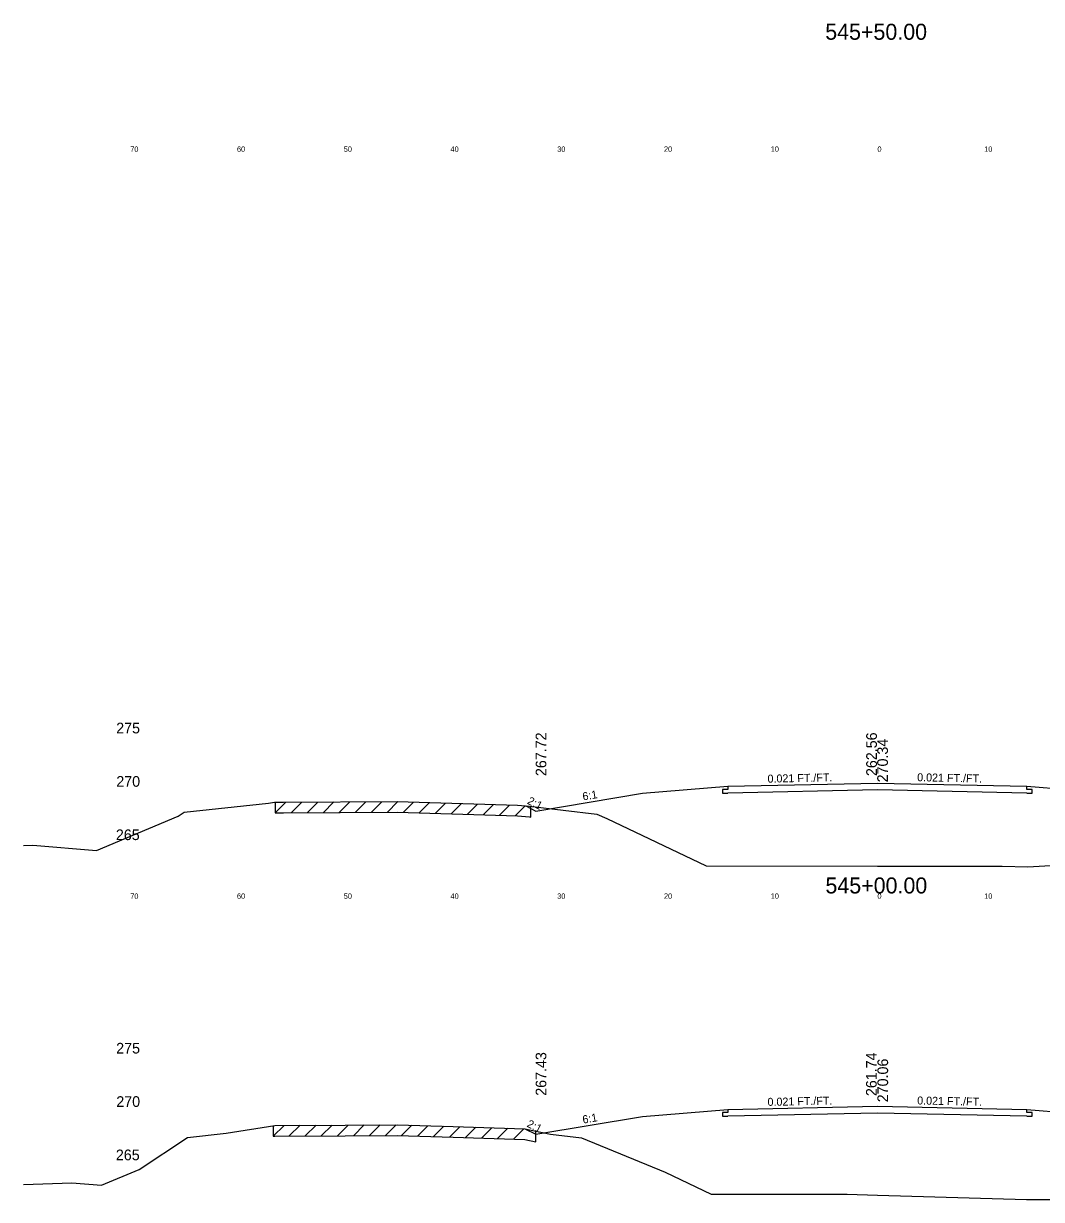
# Model space of a CAD drawing. Extents: x 1000 to 1162, y 999 to 8520.
# Drawn here: x 1000 to 1095.4, y 6651.3 to 6761.5 of the extents above; entities that cross this region are included whole.
import ezdxf

# ---------------------------------------------------------------- set-up
doc = ezdxf.new("R2010")
doc.units = 0
for name, color, linetype in [('Level 10', 7, 'Continuous'), ('Level 11', 7, 'Continuous'), ('Level 12', 7, 'Continuous'), ('Level 3', 7, 'Continuous'), ('Level 32', 7, 'Continuous'), ('Level 33', 7, 'Continuous'), ('Level 56', 7, 'Continuous'), ('Level 59', 7, 'Continuous'), ('Level 6', 7, 'Continuous'), ('Level 60', 7, 'Continuous'), ('Level 61', 7, 'Continuous'), ('Level 7', 7, 'Continuous')]:
    doc.layers.add(name, color=color, linetype=linetype)

msp = doc.modelspace()

# ---------------------------------------------------------------- linework, layer by layer
at = {"layer": 'Level 11'}
for p, q in [((1066, 6689.75), (1065.5, 6689.74)), ((1065.5, 6689.74), (1065.5, 6689.4)), ((1065.5, 6689.4), (1066, 6689.41)), ((1066, 6690.05), (1066, 6689.75)), ((1094, 6689.75), (1094, 6690.05)), ((1094.5, 6689.74), (1094, 6689.75)), ((1094, 6689.41), (1094.5, 6689.4)), ((1094.5, 6689.4), (1094.5, 6689.74)), ((1066, 6659.47), (1065.5, 6659.46)), ((1065.5, 6659.46), (1065.5, 6659.12)), ((1066, 6659.77), (1066, 6659.47)), ((1094, 6659.47), (1094, 6659.77)), ((1094.5, 6659.46), (1094, 6659.47)), ((1094.5, 6659.12), (1094.5, 6659.46)), ((1065.5, 6659.12), (1066, 6659.13)), ((1094, 6659.13), (1094.5, 6659.12))]:
    msp.add_line(p, q, dxfattribs=at)
at = {"layer": 'Level 12'}
for p, q in [((1080, 6689.7), (1066, 6689.41)), ((1094, 6689.41), (1080, 6689.7)), ((1080, 6659.42), (1066, 6659.13)), ((1094, 6659.13), (1080, 6659.42))]:
    msp.add_line(p, q, dxfattribs=at)
at = {"layer": 'Level 59'}
for p, q in [((1066, 6690.05), (1080, 6690.34)), ((1080, 6690.34), (1094, 6690.05)), ((1066, 6659.77), (1080, 6660.06)), ((1080, 6660.06), (1094, 6659.77))]:
    msp.add_line(p, q, dxfattribs=at)
at = {"layer": 'Level 6'}
for p, q in [((1058, 6689.39), (1066, 6690.05)), ((1094, 6690.05), (1102, 6689.39)), ((1058, 6659.1), (1066, 6659.77)), ((1094, 6659.77), (1102, 6659.1))]:
    msp.add_line(p, q, dxfattribs=at)
at = {"layer": 'Level 60'}
for p, q in [((1015.06, 6687.61), (1022.95, 6688.46)), ((1022.95, 6688.46), (1023.52, 6688.55)), ((1023.52, 6688.55), (1024.35, 6688.55)), ((1024.35, 6688.55), (1035.01, 6688.61)), ((1035.01, 6688.61), (1046.28, 6688.26)), ((1046.28, 6688.26), (1047.39, 6688.17)), ((1047.39, 6688.17), (1053.7, 6687.43)), ((1006.85, 6684.04), (1014.49, 6687.24)), ((1014.49, 6687.24), (1015.06, 6687.61)), ((1053.7, 6687.43), (1054.65, 6687.04)), ((1054.65, 6687.04), (1063.95, 6682.58)), ((1000, 6684.5), (1000.87, 6684.52)), ((1000.87, 6684.52), (1006.85, 6684.04)), ((1063.95, 6682.58), (1080, 6682.56)), ((1080, 6682.56), (1091.69, 6682.56)), ((1091.69, 6682.56), (1094.08, 6682.49)), ((1094.08, 6682.49), (1105.5, 6683.14)), ((1019, 6657.53), (1023.55, 6658.27)), ((1023.55, 6658.27), (1030.13, 6658.3)), ((1030.13, 6658.3), (1035.05, 6658.32)), ((1035.05, 6658.32), (1040.25, 6658.16)), ((1015.36, 6657.14), (1019, 6657.53)), ((1040.25, 6658.16), (1046.98, 6657.95)), ((1046.98, 6657.95), (1049.38, 6657.43)), ((1049.38, 6657.43), (1052.29, 6657.09)), ((1010.82, 6654.12), (1015.36, 6657.14)), ((1052.29, 6657.09), (1060.12, 6653.89)), ((1007.29, 6652.65), (1010.82, 6654.12)), ((1060.12, 6653.89), (1064.41, 6651.83)), ((1000, 6652.73), (1004.54, 6652.87)), ((1004.54, 6652.87), (1007.29, 6652.65)), ((1064.41, 6651.83), (1077.18, 6651.82)), ((1077.18, 6651.82), (1080, 6651.74)), ((1080, 6651.74), (1093.96, 6651.32)), ((1093.96, 6651.32), (1096.24, 6651.32))]:
    msp.add_line(p, q, dxfattribs=at)
at = {"layer": 'Level 61'}
for p, q in [((1024.57, 6688.55), (1023.56, 6687.55)), ((1023.56, 6688.55), (1023.56, 6687.55)), ((1026.07, 6688.56), (1025.06, 6687.56)), ((1027.57, 6688.57), (1026.56, 6687.57)), ((1029.07, 6688.58), (1028.06, 6687.57)), ((1030.57, 6688.59), (1029.56, 6687.58)), ((1032.07, 6688.59), (1031.06, 6687.59)), ((1033.57, 6688.6), (1032.56, 6687.6)), ((1035.06, 6688.61), (1034.06, 6687.6)), ((1036.53, 6688.56), (1035.56, 6687.59)), ((1038.03, 6688.51), (1037.06, 6687.55)), ((1039.53, 6688.47), (1038.56, 6687.5)), ((1041.03, 6688.42), (1040.06, 6687.45)), ((1042.53, 6688.37), (1041.56, 6687.4)), ((1044.03, 6688.33), (1043.06, 6687.36)), ((1045.53, 6688.28), (1044.56, 6687.31)), ((1047, 6688.2), (1046.06, 6687.26)), ((1047.54, 6687.15), (1047.54, 6688.15)), ((1023.56, 6687.55), (1024.35, 6687.55)), ((1024.35, 6687.55), (1035.01, 6687.61)), ((1035.01, 6687.61), (1046.28, 6687.26)), ((1046.28, 6687.26), (1047.39, 6687.17)), ((1047.39, 6687.17), (1047.54, 6687.15)), ((1024.43, 6658.27), (1023.4, 6657.25)), ((1023.4, 6658.25), (1023.4, 6657.25)), ((1025.91, 6658.28), (1024.9, 6657.28)), ((1027.41, 6658.29), (1026.4, 6657.28)), ((1028.91, 6658.29), (1027.9, 6657.29)), ((1030.41, 6658.3), (1029.4, 6657.3)), ((1031.91, 6658.31), (1030.9, 6657.3)), ((1033.41, 6658.32), (1032.4, 6657.31)), ((1034.91, 6658.32), (1033.9, 6657.32)), ((1036.37, 6658.28), (1035.4, 6657.31)), ((1023.4, 6657.25), (1023.55, 6657.27)), ((1023.55, 6657.27), (1030.13, 6657.3)), ((1030.13, 6657.3), (1035.05, 6657.32)), ((1035.05, 6657.32), (1040.25, 6657.16)), ((1037.87, 6658.24), (1036.9, 6657.27)), ((1039.37, 6658.19), (1038.4, 6657.22)), ((1040.87, 6658.14), (1039.9, 6657.17)), ((1040.25, 6657.16), (1046.98, 6656.95)), ((1042.37, 6658.1), (1041.4, 6657.13)), ((1043.87, 6658.05), (1042.9, 6657.08)), ((1045.37, 6658), (1044.4, 6657.03)), ((1046.87, 6657.95), (1045.9, 6656.98)), ((1048, 6656.73), (1048, 6657.73)), ((1046.98, 6656.95), (1048, 6656.73))]:
    msp.add_line(p, q, dxfattribs=at)
at = {"layer": 'Level 7'}
for p, q in [((1048, 6687.72), (1058, 6689.39)), ((1047.05, 6688.2), (1048, 6687.72)), ((1048, 6657.43), (1058, 6659.1)), ((1046.96, 6657.95), (1048, 6657.43))]:
    msp.add_line(p, q, dxfattribs=at)

# ---------------------------------------------------------------- texts
at = {"layer": 'Level 10'}
for s, p in [('262.56', (1079.95, 6691)), ('261.74', (1079.93, 6661.01))]:
    msp.add_text(s, height=1, rotation=90, dxfattribs=at).set_placement(p)
at = {"layer": 'Level 11'}
for s, p in [(' 275', (1008.31, 6695)), (' 270', (1008.32, 6690)), (' 265', (1008.28, 6685)), (' 275', (1008.31, 6665)), (' 270', (1008.32, 6660)), (' 265', (1008.28, 6655))]:
    msp.add_text(s, height=1, dxfattribs=at).set_placement(p)
at = {"layer": 'Level 3'}
for s, p in [('545+50.00', (1075.11, 6760)), ('545+00.00', (1075.13, 6680))]:
    msp.add_text(s, height=1.5, dxfattribs=at).set_placement(p)
at = {"layer": 'Level 32'}
for s, rotation, p in [('0.021 FT./FT.', 1.1916, (1069.71, 6690.38)), ('0.021 FT./FT.', 358.8084, (1083.72, 6690.52)), ('6:1', 9.4623, (1052.43, 6688.71)), ('2:1', 333.435, (1047.13, 6688.44)), ('0.021 FT./FT.', 1.1916, (1069.71, 6660.09)), ('0.021 FT./FT.', 358.8084, (1083.72, 6660.23)), ('6:1', 9.4623, (1052.43, 6658.43)), ('2:1', 333.435, (1047.09, 6658.17))]:
    msp.add_text(s, height=0.75, rotation=rotation, dxfattribs=at).set_placement(p)
at = {"layer": 'Level 33'}
for s, p in [('267.72', (1048.98, 6691)), ('267.43', (1048.98, 6661.04))]:
    msp.add_text(s, height=1, rotation=90, dxfattribs=at).set_placement(p)
at = {"layer": 'Level 56'}
for s, p in [('70', (1010, 6749.5)), ('60', (1020, 6749.5)), ('50', (1030, 6749.5)), ('40', (1040, 6749.5)), ('30', (1050, 6749.5)), ('20', (1060, 6749.5)), ('10', (1070, 6749.5)), ('0', (1080, 6749.5)), ('10', (1090, 6749.5)), ('70', (1010, 6679.5)), ('60', (1020, 6679.5)), ('50', (1030, 6679.5)), ('40', (1040, 6679.5)), ('30', (1050, 6679.5)), ('20', (1060, 6679.5)), ('10', (1070, 6679.5)), ('0', (1080, 6679.5)), ('10', (1090, 6679.5))]:
    msp.add_text(s, height=0.5, dxfattribs=at).set_placement(p)
at = {"layer": 'Level 59'}
for s, p in [(' 270.34', (1080.98, 6690.04)), (' 270.06', (1081, 6660.06))]:
    msp.add_text(s, height=1, rotation=90, dxfattribs=at).set_placement(p)

doc.saveas('drawing.dxf')
